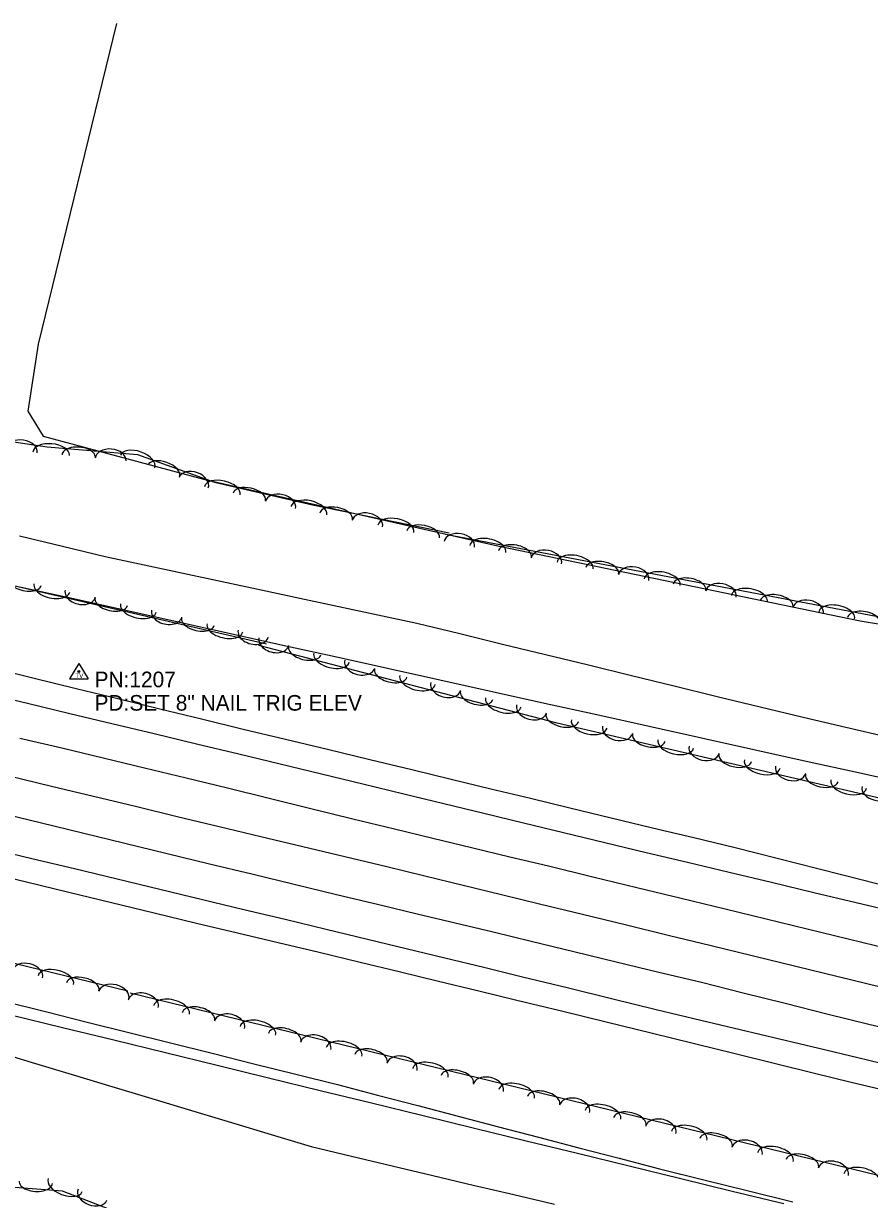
# Model space of a CAD drawing. Extents: x 1441650 to 1491889, y 345904 to 358319.
# Drawn here: x 1465928.8 to 1466199.6, y 349599.3 to 349975.9 of the extents above; entities that cross this region are included whole.
import ezdxf

# ---------------------------------------------------------------- set-up
doc = ezdxf.new("R2010")
doc.units = 0
for name, color, linetype in [('S_DITCHLINE', 7, 'Continuous'), ('S_EDGE_PAVEMENT', 7, 'Continuous'), ('S_MISC_BOUNDARY', 7, 'Continuous'), ('S_PAVEMENT_CROWN', 7, 'Continuous'), ('S_SECONDARY_CTL', 7, 'Continuous'), ('S_SECONDARY_CTL_ANNOT', 7, 'Continuous'), ('S_SHOULDER', 7, 'Continuous'), ('S_TREE', 7, 'Continuous')]:
    doc.layers.add(name, color=color, linetype=linetype)

msp = doc.modelspace()

# ---------------------------------------------------------------- linework, layer by layer
at = {"layer": 'S_DITCHLINE'}
for points in [[(1465927.51, 349811.88), (1465941.23, 349808.56), (1465954.96, 349805.25), (1465967.42, 349802.58), (1465979.89, 349799.91), (1465992.35, 349797.25), (1466004.82, 349794.58), (1466017.29, 349791.91), (1466029.75, 349789.25), (1466042.22, 349786.58), (1466054.68, 349783.91), (1466068.42, 349780.56), (1466082.16, 349777.2), (1466095.9, 349773.84), (1466109.64, 349770.49), (1466123.38, 349767.13), (1466137.11, 349763.77), (1466150.85, 349760.42), (1466164.59, 349757.06), (1466178.34, 349753.82), (1466192.1, 349750.57), (1466205.85, 349747.33)], [(1465922.49, 349662.82), (1465935.83, 349659.48), (1465949.18, 349656.14), (1465962.53, 349652.8), (1465975.87, 349649.46), (1465989.22, 349646.12), (1466002.56, 349642.78), (1466015.91, 349639.44), (1466029.26, 349636.1), (1466042.14, 349632.73), (1466055.03, 349629.36), (1466067.92, 349625.99), (1466080.81, 349622.62), (1466093.7, 349619.24), (1466106.59, 349615.87), (1466119.48, 349612.5), (1466132.37, 349609.13), (1466146.62, 349605.61), (1466160.87, 349602.09), (1466175.13, 349598.57)], [(1465918.83, 349647.03), (1465931.58, 349643.19), (1465944.33, 349639.34), (1465957.08, 349635.5), (1465969.83, 349631.66), (1465982.58, 349627.81), (1465995.33, 349623.97), (1466008.08, 349620.12), (1466020.83, 349616.28), (1466033.82, 349613.19), (1466046.8, 349610.11), (1466059.79, 349607.03), (1466072.77, 349603.94), (1466085.76, 349600.86), (1466098.75, 349597.78)]]:
    msp.add_lwpolyline(points, dxfattribs=at)
at = {"layer": 'S_EDGE_PAVEMENT'}
for points in [[(1465916.47, 349761.43), (1465930.01, 349758.21), (1465943.56, 349754.99), (1465957.1, 349751.74), (1465970.65, 349748.49), (1465984.2, 349745.24), (1465997.75, 349741.99), (1466010.96, 349738.81), (1466024.17, 349735.63), (1466037.38, 349732.45), (1466050.59, 349729.26), (1466063.35, 349726.15), (1466076.12, 349723.05), (1466088.88, 349719.94), (1466101.64, 349716.83), (1466114.9, 349713.65), (1466128.16, 349710.47), (1466141.41, 349707.29), (1466154.67, 349704.11), (1466168.22, 349700.88), (1466181.78, 349697.64), (1466195.33, 349694.41), (1466208.88, 349691.17)], [(1465918.1, 349711.7), (1465931.38, 349708.55), (1465945.07, 349705.26), (1465958.75, 349701.97), (1465972.44, 349698.68), (1465986.12, 349695.39), (1465999.31, 349692.21), (1466012.51, 349689.04), (1466025.7, 349685.87), (1466038.89, 349682.7), (1466051.3, 349679.69), (1466063.71, 349676.68), (1466076.12, 349673.67), (1466088.53, 349670.66), (1466102.8, 349667.17), (1466117.07, 349663.68), (1466131.35, 349660.2), (1466145.62, 349656.71), (1466158.2, 349653.72), (1466170.78, 349650.73), (1466183.36, 349647.74), (1466195.94, 349644.75), (1466209.94, 349641.36)]]:
    msp.add_lwpolyline(points, dxfattribs=at)
at = {"layer": 'S_MISC_BOUNDARY'}
msp.add_lwpolyline([(1465958.54, 349975.92), (1465933.41, 349873.25), (1465930.19, 349851.8), (1465935.01, 349843.72), (1465986.87, 349829.87), (1466081.11, 349808.54), (1466196.6, 349784.67), (1466279.12, 349771.1)], dxfattribs=at)
at = {"layer": 'S_PAVEMENT_CROWN'}
for points in [[(1465927.55, 349747.05), (1465940.99, 349743.93), (1465954.26, 349740.72), (1465967.53, 349737.51), (1465980.8, 349734.3), (1465994.07, 349731.09), (1466007.44, 349727.81), (1466020.8, 349724.53), (1466034.17, 349721.25), (1466047.54, 349717.97), (1466059.86, 349715.01), (1466072.19, 349712.04), (1466084.52, 349709.08), (1466096.85, 349706.11), (1466111, 349702.68), (1466125.15, 349699.25), (1466139.3, 349695.82), (1466153.44, 349692.39), (1466166.56, 349689.18), (1466179.68, 349685.98), (1466192.8, 349682.77), (1466205.92, 349679.56)], [(1465924.13, 349734.97), (1465937.78, 349731.71), (1465951.18, 349728.48), (1465964.58, 349725.24), (1465977.98, 349722.01), (1465991.38, 349718.77), (1466004.8, 349715.58), (1466018.22, 349712.38), (1466031.63, 349709.19), (1466045.05, 349706), (1466057.29, 349702.99), (1466069.53, 349699.99), (1466081.76, 349696.98), (1466094, 349693.98), (1466107.72, 349690.65), (1466121.45, 349687.33), (1466135.17, 349684), (1466148.9, 349680.68), (1466162.46, 349677.37), (1466176.02, 349674.07), (1466189.58, 349670.76), (1466203.14, 349667.46)], [(1465920.8, 349723.26), (1465934.13, 349719.99), (1465947.69, 349716.7), (1465961.25, 349713.42), (1465974.8, 349710.13), (1465988.36, 349706.85), (1466001.92, 349703.57), (1466015.47, 349700.29), (1466029.03, 349697.01), (1466042.58, 349693.73), (1466054.77, 349690.82), (1466066.96, 349687.9), (1466079.15, 349684.99), (1466091.34, 349682.07), (1466104.95, 349678.76), (1466118.57, 349675.46), (1466132.18, 349672.15), (1466145.8, 349668.85), (1466159.2, 349665.49), (1466172.61, 349662.13), (1466186.01, 349658.77), (1466199.42, 349655.41), (1466213.25, 349652.17)]]:
    msp.add_lwpolyline(points, dxfattribs=at)
at = {"layer": 'S_SECONDARY_CTL'}
for p, q in [((1465946.51, 349770.97), (1465943.5, 349766.01)), ((1465946.51, 349770.97), (1465949.46, 349766.01)), ((1465943.5, 349766.01), (1465949.46, 349766.01))]:
    msp.add_line(p, q, dxfattribs=at)
for radius in [0.311, 0.183, 0.103]:
    msp.add_circle((1465946.51, 349768.36), radius, dxfattribs=at)
at = {"layer": 'S_SHOULDER'}
for points in [[(1465918.7, 349769.53), (1465932.17, 349766.27), (1465945.64, 349763), (1465959.01, 349759.74), (1465972.39, 349756.48), (1465985.76, 349753.21), (1465999.14, 349749.95), (1466012.63, 349746.71), (1466026.12, 349743.48), (1466039.61, 349740.24), (1466053.09, 349737.01), (1466065.74, 349733.94), (1466078.39, 349730.87), (1466091.04, 349727.79), (1466103.69, 349724.72), (1466116.93, 349721.55), (1466130.17, 349718.38), (1466143.41, 349715.2), (1466156.65, 349712.03), (1466170.07, 349708.61), (1466183.49, 349705.2), (1466196.91, 349701.78), (1466210.33, 349698.36)], [(1465916.27, 349704.29), (1465929.69, 349701.04), (1465943.32, 349697.73), (1465956.94, 349694.43), (1465970.57, 349691.12), (1465984.19, 349687.82), (1465997.27, 349684.7), (1466010.35, 349681.58), (1466023.43, 349678.47), (1466036.51, 349675.35), (1466049.06, 349672.31), (1466061.6, 349669.27), (1466074.15, 349666.23), (1466086.7, 349663.18), (1466101.04, 349659.68), (1466115.37, 349656.18), (1466129.71, 349652.68), (1466144.05, 349649.19), (1466156.58, 349646.08), (1466169.1, 349642.98), (1466181.63, 349639.88), (1466194.16, 349636.78), (1466208.25, 349633.43)]]:
    msp.add_lwpolyline(points, dxfattribs=at)
at = {"layer": 'S_TREE'}
for points in [[(1464903.83, 349923.71), (1465962.16, 349666.1)], [(1466006.61, 349777.12), (1465844.85, 349814.42), (1465815.13, 349824.18), (1465808.98, 349835.6), (1465814.07, 349851.94), (1465842.25, 349854.98), (1465871.14, 349849.43), (1465894.72, 349854.44), (1465914.1, 349843.66), (1465936.38, 349840.34), (1465965.23, 349837.94), (1465989.9, 349829.01), (1466021.32, 349821.77), (1466065.02, 349812.77)], [(1466063.31, 349564.22), (1465994.77, 349581.28), (1465941.24, 349602.01), (1465888.58, 349606.04), (1465854.64, 349613.87), (1465738.04, 349640.76), (1465646.96, 349662.37), (1465499.19, 349699.78), (1465405.77, 349722.82), (1465370.18, 349735.73), (1465272.45, 349757.32), (1465236.41, 349762.23), (1465148.21, 349782.57), (1465067.24, 349801.44), (1464944.3, 349832.48), (1464866.16, 349852.86)], [(1466063.86, 349812.41), (1466237.66, 349779.24), (1466392.68, 349744.51), (1466539.52, 349710.73), (1466654.6, 349670.47), (1466827.86, 349630.49), (1466899.53, 349618.26), (1466902.14, 349573.23), (1466893.34, 349566.81), (1466765.84, 349596.33), (1466620.41, 349629.91), (1466464.39, 349665.93), (1466240.87, 349719.02), (1466099.59, 349751.83), (1466004.13, 349776.72)], [(1465927.97, 349795.45), (1465944.74, 349791.73), (1465961.5, 349788.02), (1465978.26, 349784.3), (1465995.02, 349780.59), (1466011.78, 349776.87), (1466028.54, 349773.16), (1466045.3, 349769.44), (1466062.06, 349765.73), (1466078.82, 349762.01), (1466095.58, 349758.3), (1466112.34, 349754.58), (1466129.11, 349750.87), (1466145.87, 349747.15), (1466162.63, 349743.44), (1466179.39, 349739.72), (1466196.15, 349736.01), (1466212.91, 349732.29)], [(1465927.97, 349795.45), (1465944.74, 349791.73), (1465961.5, 349788.02), (1465978.26, 349784.3), (1465995.02, 349780.59), (1466011.78, 349776.87), (1466028.54, 349773.16), (1466045.3, 349769.44), (1466062.06, 349765.73), (1466078.82, 349762.01), (1466095.58, 349758.3), (1466112.34, 349754.58), (1466129.11, 349750.87), (1466145.87, 349747.15), (1466162.63, 349743.44), (1466179.39, 349739.72), (1466196.15, 349736.01), (1466212.91, 349732.29)], [(1465962.87, 349665.46), (1466613.1, 349506.95), (1466891.68, 349436.78), (1466903.21, 349428.27), (1466895.56, 349415.43), (1466877.81, 349410.3), (1466778, 349432.21), (1466716.97, 349428.62), (1466560.31, 349469.23), (1466543.32, 349450.3), (1466366.33, 349493.91), (1466162.92, 349543.59), (1466062.84, 349565.19)], [(1465924.75, 349658.45), (1465941.25, 349654.42), (1465957.74, 349650.39), (1465974.24, 349646.36), (1465990.73, 349642.33), (1466007.22, 349638.3), (1466023.72, 349634.26), (1466040.21, 349630.23), (1466056.71, 349626.2), (1466073.2, 349622.17), (1466089.7, 349618.14), (1466106.19, 349614.11), (1466122.69, 349610.08), (1466139.18, 349606.05), (1466155.68, 349602.02), (1466172.17, 349597.98)], [(1465924.75, 349658.45), (1465941.25, 349654.42), (1465957.74, 349650.39), (1465974.24, 349646.36), (1465990.73, 349642.33), (1466007.22, 349638.3), (1466023.72, 349634.26), (1466040.21, 349630.23), (1466056.71, 349626.2), (1466073.2, 349622.17), (1466089.7, 349618.14), (1466106.19, 349614.11), (1466122.69, 349610.08), (1466139.18, 349606.05), (1466155.68, 349602.02), (1466172.17, 349597.98)]]:
    msp.add_lwpolyline(points, dxfattribs=at)
for centre, major_axis, ratio, start_param, end_param in [((1465928.26, 349839.15), (-4.9, 0.73), 0.685125, 3.141593, 6.283185), ((1465937.6, 349838.11), (-5.85, 0.49), 0.54993, 3.141588, 6.28318), ((1465946.44, 349837.38), (-5.33, 0.44), 0.540552, 3.141588, 6.283181), ((1465956.68, 349836.26), (-4.94, 0.41), 0.685125, 3.141585, 6.283177), ((1465965.33, 349835.65), (-5.52, 2), 0.54994, 3.141593, 6.283185), ((1465973.67, 349832.63), (-5.03, 1.82), 0.540562, 3.141593, 6.283185), ((1465983.27, 349828.88), (-4.66, 1.69), 0.685137, 3.141593, 6.283185), ((1465992.41, 349826.26), (-5.72, 1.32), 0.549933, 3.141593, 6.283185), ((1466001.06, 349824.27), (-5.21, 1.2), 0.540555, 3.141593, 6.283185), ((1466011.04, 349821.7), (-4.83, 1.11), 0.685128, 3.141593, 6.283185), ((1466020.12, 349819.87), (-5.72, 1.32), 0.549933, 3.141593, 6.283185), ((1466028.85, 349818.05), (-5.24, 1.08), 0.540554, 3.141593, 6.283185), ((1466038.88, 349815.72), (-4.85, 1), 0.685127, 3.141593, 6.283185), ((1466048, 349814.11), (-5.75, 1.18), 0.549932, 3.141593, 6.283185), ((1466056.69, 349812.32), (-5.24, 1.08), 0.540554, 3.141593, 6.283185), ((1466068.28, 349809.14), (-4.87, 0.93), 0.685297, 3.141585, 6.283177), ((1466077.42, 349807.66), (-5.76, 1.1), 0.550069, 3.141588, 6.283181), ((1466086.13, 349806), (-5.25, 1), 0.540689, 3.141588, 6.283181), ((1466096.2, 349803.81), (-4.87, 0.93), 0.685297, 3.141585, 6.283177), ((1466105.35, 349802.33), (-5.76, 1.1), 0.550069, 3.141588, 6.283181), ((1466114.06, 349800.67), (-5.25, 1), 0.540689, 3.141588, 6.283181), ((1466124.13, 349798.48), (-4.87, 0.93), 0.685297, 3.141585, 6.283177), ((1466133.27, 349797), (-5.76, 1.1), 0.550069, 3.141588, 6.283181), ((1465929.2, 349797.15), (5.21, -1.2), 0.540564, 3.141491, 6.283084), ((1465937.84, 349795.15), (5.72, -1.32), 0.549942, 3.141488, 6.283081), ((1466141.98, 349795.34), (-5.25, 1), 0.540689, 3.141588, 6.283181), ((1466152.05, 349793.15), (-4.87, 0.93), 0.685297, 3.141585, 6.283177), ((1465946.92, 349793.33), (4.83, -1.11), 0.685139, 3.141421, 6.283014), ((1466161.19, 349791.67), (-5.76, 1.1), 0.550069, 3.141588, 6.283181), ((1466169.9, 349790.01), (-5.25, 1), 0.540689, 3.141588, 6.283181), ((1465956.9, 349790.76), (5.21, -1.2), 0.540564, 3.141491, 6.283084), ((1465965.54, 349788.77), (5.72, -1.32), 0.549942, 3.141488, 6.283081), ((1466179.97, 349787.82), (-4.87, 0.93), 0.685297, 3.141585, 6.283177), ((1466189.12, 349786.35), (-5.76, 1.1), 0.550069, 3.141588, 6.283181), ((1465974.62, 349786.94), (4.83, -1.11), 0.685139, 3.141421, 6.283014), ((1465984.6, 349784.37), (5.21, -1.2), 0.540564, 3.141491, 6.283084), ((1466197.83, 349784.68), (-5.25, 1), 0.540689, 3.141588, 6.283181), ((1465993.24, 349782.38), (5.72, -1.32), 0.549942, 3.141488, 6.283081), ((1466002.32, 349780.55), (4.83, -1.11), 0.685139, 3.141421, 6.283014), ((1466008.93, 349777.93), (4.79, -1.25), 0.685576, 3.141355, 6.282948), ((1466018.83, 349775.08), (5.17, -1.35), 0.540909, 3.141452, 6.283045), ((1466027.4, 349772.84), (5.68, -1.48), 0.550293, 3.141448, 6.283041), ((1466036.42, 349770.76), (4.79, -1.25), 0.685576, 3.141355, 6.282948), ((1466046.32, 349767.91), (5.17, -1.35), 0.540909, 3.141452, 6.283045), ((1466054.9, 349765.67), (5.68, -1.48), 0.550293, 3.141448, 6.283041), ((1466063.92, 349763.59), (4.79, -1.25), 0.685576, 3.141355, 6.282948), ((1466073.82, 349760.74), (5.17, -1.35), 0.540909, 3.141452, 6.283045), ((1466082.4, 349758.5), (5.68, -1.48), 0.550293, 3.141448, 6.283041), ((1466091.42, 349756.42), (4.79, -1.25), 0.685576, 3.141355, 6.282948), ((1466101.27, 349753.62), (5.21, -1.21), 0.540688, 3.141593, 6.283185), ((1466109.91, 349751.61), (5.72, -1.33), 0.550068, 3.141593, 6.283185), ((1466118.98, 349749.77), (4.83, -1.12), 0.685297, 3.141593, 6.283185), ((1466128.96, 349747.19), (5.21, -1.21), 0.540688, 3.141593, 6.283185), ((1466137.6, 349745.18), (5.72, -1.33), 0.550068, 3.141593, 6.283185), ((1466146.68, 349743.34), (4.83, -1.12), 0.685297, 3.141593, 6.283185), ((1466156.65, 349740.75), (5.21, -1.21), 0.540688, 3.141593, 6.283185), ((1466165.29, 349738.75), (5.72, -1.33), 0.550068, 3.141593, 6.283185), ((1466174.37, 349736.91), (4.83, -1.12), 0.685297, 3.141593, 6.283185), ((1466184.34, 349734.32), (5.21, -1.21), 0.540688, 3.141593, 6.283185), ((1466192.98, 349732.32), (5.72, -1.33), 0.550068, 3.141593, 6.283185), ((1466202.06, 349730.48), (4.83, -1.12), 0.685297, 3.141593, 6.283185), ((1465930.06, 349671.46), (-4.81, 1.17), 0.685314, 3.141593, 6.283185), ((1465939.12, 349669.53), (-5.7, 1.39), 0.550082, 3.141593, 6.283185), ((1465947.74, 349667.43), (-5.19, 1.26), 0.540702, 3.141593, 6.283185), ((1465957.69, 349664.74), (-4.81, 1.17), 0.685314, 3.141593, 6.283185), ((1465967.12, 349661.97), (-4.81, 1.17), 0.684504, 3.141333, 6.282926), ((1465976.18, 349660.03), (-5.7, 1.39), 0.549432, 3.141434, 6.283027), ((1465984.79, 349657.93), (-5.19, 1.27), 0.540063, 3.141439, 6.283032), ((1465994.74, 349655.24), (-4.81, 1.17), 0.684504, 3.141333, 6.282926), ((1466003.8, 349653.3), (-5.7, 1.39), 0.549432, 3.141434, 6.283027), ((1466012.41, 349651.2), (-5.19, 1.27), 0.540063, 3.141439, 6.283032), ((1466022.36, 349648.51), (-4.81, 1.17), 0.684504, 3.141333, 6.282926), ((1466031.42, 349646.57), (-5.7, 1.39), 0.549432, 3.141434, 6.283027), ((1466040.03, 349644.47), (-5.19, 1.27), 0.540063, 3.141439, 6.283032), ((1466049.98, 349641.77), (-4.81, 1.17), 0.684504, 3.141333, 6.282926), ((1466059.03, 349639.83), (-5.7, 1.39), 0.549432, 3.141434, 6.283027), ((1466067.65, 349637.73), (-5.19, 1.27), 0.540063, 3.141439, 6.283032), ((1466077.6, 349635.04), (-4.81, 1.17), 0.684504, 3.141333, 6.282926), ((1466086.65, 349633.1), (-5.7, 1.39), 0.549432, 3.141434, 6.283027), ((1466095.27, 349631), (-5.19, 1.27), 0.540063, 3.141439, 6.283032), ((1466105.21, 349628.31), (-4.81, 1.17), 0.684504, 3.141333, 6.282926), ((1466114.27, 349626.37), (-5.7, 1.39), 0.549432, 3.141434, 6.283027), ((1466122.89, 349624.27), (-5.19, 1.27), 0.540063, 3.141439, 6.283032), ((1466132.83, 349621.58), (-4.81, 1.17), 0.684504, 3.141333, 6.282926), ((1466141.89, 349619.64), (-5.7, 1.39), 0.549432, 3.141434, 6.283027), ((1466150.51, 349617.54), (-5.19, 1.27), 0.540063, 3.141439, 6.283032), ((1466160.45, 349614.84), (-4.81, 1.17), 0.684504, 3.141333, 6.282926), ((1466169.51, 349612.9), (-5.7, 1.39), 0.549432, 3.141434, 6.283027), ((1466178.12, 349610.8), (-5.19, 1.27), 0.540063, 3.141439, 6.283032), ((1466188.07, 349608.11), (-4.81, 1.17), 0.684504, 3.141333, 6.282926), ((1466197.13, 349606.17), (-5.7, 1.39), 0.549432, 3.141434, 6.283027), ((1465932.67, 349604.79), (5.33, -0.41), 0.540636, 3.141613, 6.283206), ((1465942.11, 349603.95), (5.47, -2.12), 0.550011, 3.141593, 6.283185), ((1465950.84, 349600.85), (4.62, -1.79), 0.685225, 3.141593, 6.283185)]:
    msp.add_ellipse(centre, major_axis=major_axis, ratio=ratio, start_param=start_param, end_param=end_param, dxfattribs=at)

# ---------------------------------------------------------------- texts
at = {"layer": 'S_SECONDARY_CTL'}
msp.add_text('TV', height=1.5, rotation=360, dxfattribs=at).set_placement((1465945.31, 349766.34))
at = {"layer": 'S_SECONDARY_CTL_ANNOT'}
for s, p in [('PN:1207', (1465951.51, 349763.36)), ('PD:SET 8" NAIL TRIG ELEV', (1465951.51, 349755.86))]:
    msp.add_text(s, height=5, dxfattribs=at).set_placement(p)

doc.saveas('drawing.dxf')
